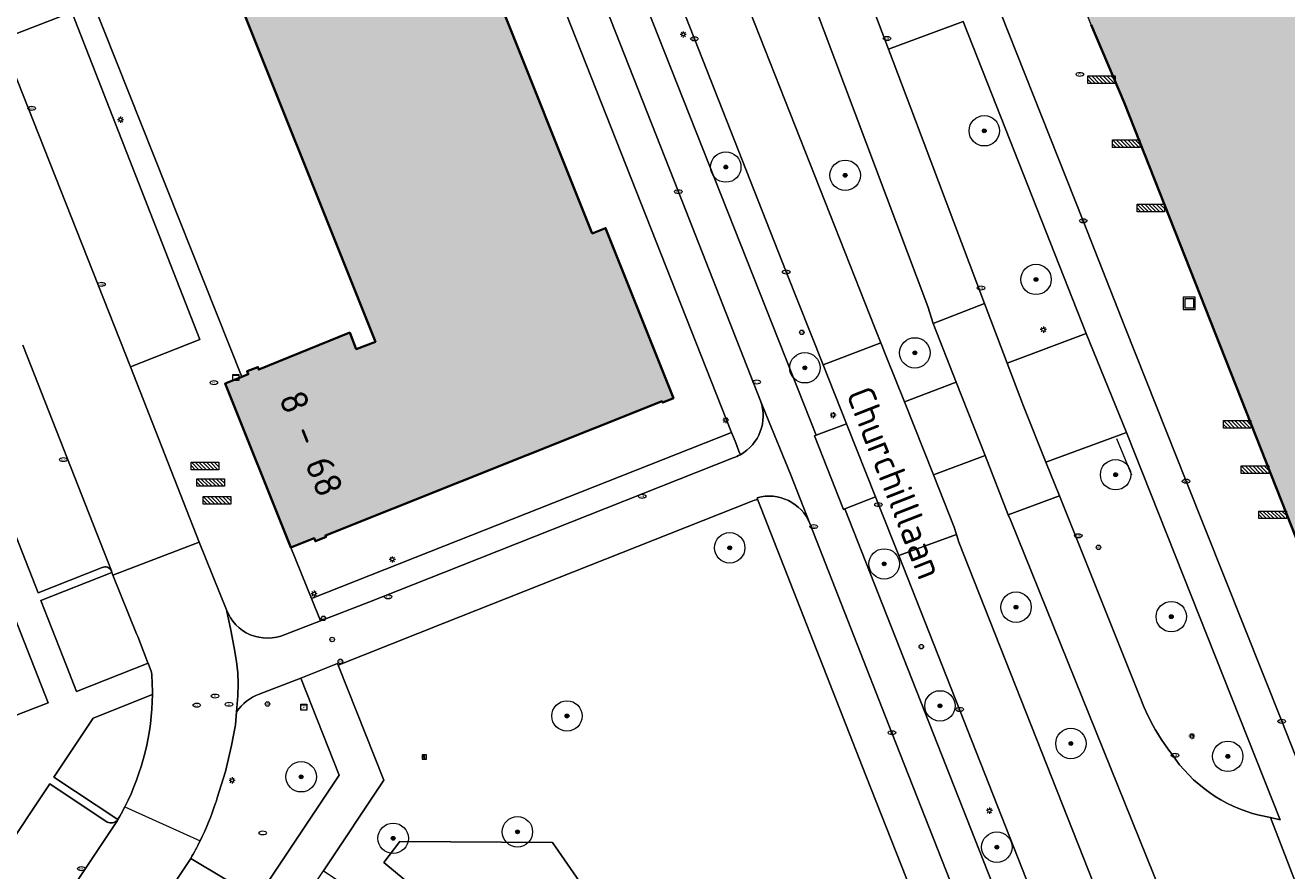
# Model space of a CAD drawing. Header units: metres. Extents: x 125349 to 128236, y 501602 to 503797.
# Tile 313 of 656: x 126472 to 126555, y 502399 to 502454. Entities that reach past the tile are written whole.
import ezdxf
from ezdxf.enums import TextEntityAlignment as Align

# ---------------------------------------------------------------- set-up
doc = ezdxf.new("R2010")
doc.units = ezdxf.units.M
doc.layers.get('0').update_dxf_attribs({"linetype": 'CONTINUOUS'})
for name, color, linetype, lineweight in [('B-WE-GR-BEPLANTING_CULTUUR_HEESTERS-GV', 90, 'CONTINUOUS', 18), ('B-WE-GR-BEPLANTING_CULTUUR_VASTE PLANTENVAK-GV', 90, 'CONTINUOUS', 18), ('B-WE-GR-BOOM-S-500', 90, 'CONTINUOUS', 18), ('B-WE-GR-GROENVOORZIENING-GV', 80, 'CONTINUOUS', 18), ('B-WE-IE-MEUBILAIR-S', 7, 'CONTINUOUS', 18), ('B-WE-IE-MEUBILAIR_WEGMEUBILAIR-S', 7, 'CONTINUOUS', 18), ('B-WE-IE-MEUBILAIR_WEGMEUBILAIR_AFVALBAK-S', 7, 'CONTINUOUS', 18), ('B-WE-IE-TERREINAFSCHEIDING_KUNSTMATIG_HEKWERK-G', 20, 'IE-TERREINAFSCHEIDING_KUNSTMATIG-SO', 18), ('B-WE-OG-BEBOUWING-GV', 7, 'CONTINUOUS', 35), ('B-WE-OG-BEBOUWING-T18', 10, 'CONTINUOUS', 18), ('B-WE-OG-TERREIN_BEGROEID-GV', 7, 'CONTINUOUS', 18), ('B-WE-OG-TERREIN_ERF-GV', 7, 'CONTINUOUS', 18), ('B-WE-OG-TOPOGRAFIE-T18', 10, 'CONTINUOUS', 18), ('B-WE-VH-GESLOTENVERHARDING_ASFALT-GV', 10, 'CONTINUOUS', 18), ('B-WE-VH-OPENVERHARDING-GV', 90, 'CONTINUOUS', 18), ('B-WE-VH-OPENVERHARDING_BETONSTRAATSTEEN-GV', 90, 'CONTINUOUS', 18), ('B-WE-VH-OPENVERHARDING_TEGEL-GV', 90, 'CONTINUOUS', 18)]:
    doc.layers.add(name, color=color, linetype=linetype, lineweight=lineweight)
doc.layers.add('B-WE-OG-BEBOUWING-V', color=7, linetype='CONTINUOUS', lineweight=18, true_color=0xcc646e)
doc.styles.add('NLCS-ISO', font='NLCS-ISO.ttf')
doc.styles.add('NLCS-ISO-M1000-T18', font='NLCS-ISO.ttf', dxfattribs={"height": 1.8})
doc.linetypes.add('IE-TERREINAFSCHEIDING_KUNSTMATIG-SO', pattern='A,4,[82,NLCS.SHX,S=0.75,R=90,X=0,Y=0],4,-2', length=10)

# ---------------------------------------------------------------- blocks, each defined once
blk = doc.blocks.new('SIE-WEG_AFVALBAK-SO')
at = {"color": 0, "linetype": 'ByBlock', "lineweight": 18}
for points in [[(-2, -2), (2, -2), (2, 2), (-2, 2)], [(-1.5, -1.5), (1.5, -1.5), (1.5, 1.5), (-1.5, 1.5)]]:
    blk.add_lwpolyline(points, close=True, dxfattribs=at)
blk = doc.blocks.new('SIE-MEUBILAIR_BORD_INFORMATIE-SO')
h = blk.add_hatch(color=256)
h.dxf.hatch_style = 1
h.paths.add_polyline_path([(0.13, 0.2), (-0.33, 0.2), (-0.33, 0.08), (-0.13, 0.08), (-0.13, -0.65), (0.13, -0.65)])
h = blk.add_hatch(color=256)
h.dxf.hatch_style = 1
edge = h.paths.add_edge_path()
edge.add_arc((0, 0.5), 0.149, 0, 360)
for points in [[(-0.75, -0.75), (0.75, -0.75), (0.75, 0.75), (-0.75, 0.75)], [(0.13, 0.2), (-0.33, 0.2), (-0.33, 0.08), (-0.13, 0.08), (-0.13, -0.65), (0.13, -0.65)]]:
    blk.add_lwpolyline(points, close=True)
blk.add_circle((0, 0.5), 0.149)
blk = doc.blocks.new('SIE-MEUBILAIR_KAST_GMS-SO')
for points in [[(-1, 1), (1, 1), (1, 0.84), (-1, 0.84)], [(-1, 0.76), (1, 0.76), (1, -1), (-1, -1)]]:
    blk.add_lwpolyline(points, close=True)
at = {"style": 'NLCS-ISO'}
blk.add_text('gms', height=0.75, dxfattribs=at).set_placement((0, 0), align=Align.MIDDLE_CENTER)
blk = doc.blocks.new('SIE-MEUBILAIR_KAST-SO')
for points in [[(-1, 1), (1, 1), (1, 0.84), (-1, 0.84)], [(-1, 0.76), (1, 0.76), (1, -1), (-1, -1)]]:
    blk.add_lwpolyline(points, close=True)
blk = doc.blocks.new('SIE-MEUBILAIR_PAAL_LICHTMAST-SO')
for points in [[(-0.62, 0), (-1, 0)], [(-0.71, 0.71), (-0.44, 0.44)], [(0, 1), (0, 0.62)], [(0.44, 0.44), (0.71, 0.71)], [(1, 0), (0.62, 0)], [(-0.71, -0.71), (-0.44, -0.44)], [(0, -0.62), (0, -1)], [(0.44, -0.44), (0.71, -0.71)]]:
    blk.add_lwpolyline(points)
blk.add_circle((0, 0), 0.5)
blk = doc.blocks.new('SIE-MEUBILAIR_PAAL_AFSLUITPAAL-SO')
blk.add_circle((0, 0), 0.75)
at = {"style": 'NLCS-ISO'}
blk.add_text('af', height=0.75, dxfattribs=at).set_placement((0, 0.05), align=Align.MIDDLE_CENTER)
blk = doc.blocks.new('SIE-MEUBILAIR_PAAL_VERKEERSBORD-SO')
blk.add_circle((0, 0), 0.75)
at = {"style": 'NLCS-ISO'}
blk.add_text('vb', height=0.75, dxfattribs=at).set_placement((0, 0.07), align=Align.MIDDLE_CENTER)
blk = doc.blocks.new('SIE-MEUBILAIR_PUT_KOLK-SO')
blk.add_ellipse((0, 0), major_axis=(1.25, 0), ratio=0.54)
at = {"style": 'NLCS-ISO'}
blk.add_text('klk', height=0.75, dxfattribs=at).set_placement((0.03, 0), align=Align.MIDDLE_CENTER)
blk = doc.blocks.new('SIE-MEUBILAIR_PUT-SO')
blk.add_ellipse((0, 0), major_axis=(1.25, 0), ratio=0.54)
blk = doc.blocks.new('SIE-MEUBILAIR_PUT_RIOOLPUT-SO')
blk.add_ellipse((0, 0), major_axis=(1.25, 0), ratio=0.54)
at = {"style": 'NLCS-ISO'}
blk.add_text('ri', height=0.75, dxfattribs=at).set_placement((-0.04, 0.07), align=Align.MIDDLE_CENTER)
blk = doc.blocks.new('SIE-WEG_FIETSREK-SO')
for p, q in [((-4.5, 1.25), (-2, -1.25)), ((-4.5, 0), (-3.25, -1.25)), ((-3.25, 1.25), (-0.75, -1.25)), ((-2, 1.25), (0.5, -1.25)), ((-0.75, 1.25), (1.75, -1.25)), ((0.5, 1.25), (3, -1.25)), ((1.76, 1.25), (4.26, -1.25)), ((3.01, 1.25), (4.5, -0.24)), ((4.26, 1.25), (4.5, 1.01))]:
    blk.add_line(p, q)
at = {"flags": 128}
blk.add_lwpolyline([(4.51, -1.25), (-4.51, -1.25), (-4.51, 1.25), (4.51, 1.25), (4.51, -1.25)], close=True, dxfattribs=at)
blk = doc.blocks.new('SGR-BOOM_01-SO')
at = {"linetype": 'ByBlock', "lineweight": 18}
h = blk.add_hatch(color=0, dxfattribs=at)
h.dxf.hatch_style = 1
edge = h.paths.add_edge_path()
edge.add_arc((0, 0), 0.25, 0, 360)
at = {"color": 0, "linetype": 'ByBlock', "lineweight": 18}
for radius in [2, 0.25]:
    blk.add_circle((0, 0), radius, dxfattribs=at)

msp = doc.modelspace()

# ---------------------------------------------------------------- hatches: boundary and pattern name
at = {"layer": 'B-WE-OG-BEBOUWING-V'}
for points in [[(126658.248, 502473.318), (126653.148, 502486.027), (126649.096, 502484.376), (126642.819, 502500), (126641.938, 502502.19), (126641.21, 502503.95), (126640.745, 502505.076), (126638.408, 502510.729), (126616.778, 502502.242), (126611.175, 502500), (126573.076, 502484.754), (126566.764, 502482.228), (126563.211, 502480.804), (126555.947, 502498.928), (126540.023, 502492.567), (126540.088, 502492.383), (126530.727, 502488.653), (126529.894, 502486.664), (126532.533, 502479.957), (126532.348, 502479.867), (126542.594, 502454.232), (126544.771, 502449.125), (126558.106, 502415.352), (126560.218, 502410.003), (126574.584, 502415.675), (126574.234, 502416.726), (126632.702, 502440.091), (126636.749, 502441.71), (126635.987, 502443.592), (126665.452, 502455.364), (126662.908, 502461.707), (126658.988, 502471.475)], [(126489.931, 502419.849), (126491.468, 502420.464), (126491.548, 502420.265), (126492.253, 502420.547), (126492.214, 502420.644), (126514.367, 502429.476), (126514.402, 502429.388), (126515.108, 502429.669), (126510.644, 502440.869), (126509.771, 502440.513), (126508.892, 502442.714), (126499.81, 502465.445), (126499.986, 502465.518), (126499.688, 502466.232), (126484.666, 502460.215), (126484.956, 502459.504), (126485.039, 502459.538), (126495.494, 502433.39), (126494.235, 502432.904), (126493.814, 502433.996), (126487.828, 502431.555), (126487.765, 502431.723), (126487.055, 502431.444), (126487.134, 502431.247), (126486.706, 502431.076), (126485.609, 502430.636)]]:
    msp.add_hatch(color=256, dxfattribs=at).paths.add_polyline_path(points)

# ---------------------------------------------------------------- linework, layer by layer
at = {"layer": 'B-WE-GR-BEPLANTING_CULTUUR_HEESTERS-GV', "flags": 128}
msp.add_lwpolyline([(126524.506, 502427.24), (126526.503, 502427.979), (126524.952, 502431.879), (126522.526, 502437.98), (126516.485, 502453.318), (126510.809, 502467.739), (126505.799, 502480.486), (126503.762, 502479.687)], close=True, dxfattribs=at)
for points in [[(126526.459, 502460.058), (126529.262, 502452.637), (126534.178, 502454.457)], [(126545.762, 502379.161), (126545.298, 502380.339), (126539.987, 502393.825), (126533.941, 502409.193), (126529.929, 502419.321), (126528.601, 502422.673), (126528.4, 502423.181), (126526.379, 502422.387)], [(126526.379, 502422.387), (126539.681, 502388.628)], [(126483.347, 502399.395), (126487.726, 502396.767), (126493.113, 502404.862), (126490.585, 502411.262)], [(126490.585, 502411.262), (126487.861, 502410.198)], [(126486.361, 502409.038), (126486.299, 502408.181), (126486.026, 502406.812), (126485.638, 502405.099), (126485.095, 502403.388)]]:
    msp.add_lwpolyline(points, dxfattribs=at)
at = {"layer": 'B-WE-GR-BEPLANTING_CULTUUR_HEESTERS-GV'}
for points in [[(126487.861, 502410.198, 0.162449), (126486.361, 502409.038)], [(126484.984, 502403.035, -0.035535), (126483.963, 502400.538)], [(126485.095, 502403.388, -0.003389), (126484.984, 502403.035)], [(126483.963, 502400.538, -0.017579), (126483.347, 502399.395)]]:
    msp.add_lwpolyline(points, format="xyb", dxfattribs=at)
at = {"layer": 'B-WE-GR-BEPLANTING_CULTUUR_VASTE PLANTENVAK-GV', "flags": 128}
msp.add_lwpolyline([(126542.274, 502433.938), (126536.061, 502449.684), (126534.178, 502454.457), (126529.262, 502452.637), (126531.032, 502447.95), (126535.585, 502435.895), (126537.065, 502431.975)], close=True, dxfattribs=at)
at = {"layer": 'B-WE-GR-GROENVOORZIENING-GV', "flags": 128}
for points in [[(126553.643, 502402.233), (126554.398, 502402.077), (126555.038, 502401.936), (126544.912, 502427.424), (126539.609, 502425.467), (126540.501, 502423.243)], [(126540.501, 502423.243), (126545.777, 502410.083)], [(126514.007, 502390.527), (126507.145, 502400.445), (126497.103, 502400.501), (126496.044, 502399.12), (126497.459, 502397.954)]]:
    msp.add_lwpolyline(points, dxfattribs=at)
at = {"layer": 'B-WE-GR-GROENVOORZIENING-GV'}
for points in [[(126545.777, 502410.083, 0.075272), (126547.871, 502406.288)], [(126547.871, 502406.288, 0.185913), (126553.643, 502402.233)]]:
    msp.add_lwpolyline(points, format="xyb", dxfattribs=at)
at = {"layer": 'B-WE-IE-TERREINAFSCHEIDING_KUNSTMATIG_HEKWERK-G', "flags": 128}
msp.add_lwpolyline([(126544.267, 502427.03), (126545.242, 502424.636)], dxfattribs=at)
at = {"layer": 'B-WE-OG-BEBOUWING-GV', "flags": 128}
for points in [[(126485.039, 502459.538), (126495.494, 502433.39), (126494.235, 502432.904), (126493.814, 502433.996), (126487.828, 502431.555), (126487.765, 502431.723), (126487.055, 502431.444), (126487.134, 502431.247), (126486.706, 502431.076), (126485.609, 502430.636), (126489.931, 502419.849), (126491.468, 502420.464), (126491.548, 502420.265), (126492.253, 502420.547), (126492.214, 502420.644), (126514.367, 502429.476), (126514.402, 502429.388), (126515.108, 502429.669), (126510.644, 502440.869), (126509.771, 502440.513), (126508.892, 502442.714), (126499.81, 502465.445)], [(126542.594, 502454.232), (126544.771, 502449.125), (126558.106, 502415.352), (126560.218, 502410.003), (126574.584, 502415.675), (126574.234, 502416.726), (126632.702, 502440.091), (126636.749, 502441.71), (126635.987, 502443.592), (126665.452, 502455.364)]]:
    msp.add_lwpolyline(points, dxfattribs=at)
at = {"layer": 'B-WE-OG-TERREIN_BEGROEID-GV', "flags": 128}
for points in [[(126509.604, 502481.824), (126528.35, 502434.296), (126528.754, 502433.311), (126529.135, 502432.381), (126530.305, 502429.43), (126533.719, 502430.72)], [(126533.719, 502430.72), (126532.195, 502434.599), (126531.853, 502435.696), (126522.278, 502461.12), (126521.995, 502462.007), (126521.4, 502463.913), (126520.871, 502465.846), (126519.603, 502470.693), (126518.098, 502476.5)], [(126520.225, 502422.878), (126500, 502414.865), (126493.055, 502412.114), (126496.056, 502404.545), (126492.073, 502398.572), (126496.087, 502395.912), (126497.459, 502397.954), (126496.044, 502399.12), (126497.103, 502400.501), (126507.145, 502400.445), (126514.007, 502390.527), (126518.103, 502390.648), (126524.836, 502390.24), (126527.247, 502388.927)], [(126527.247, 502388.927), (126531.425, 502395.558), (126527.778, 502404.853), (126527.34, 502405.97), (126520.649, 502423.024)], [(126480.822, 502410.174), (126476.928, 502408.63), (126474.331, 502404.746), (126478.556, 502401.947)], [(126478.556, 502401.947), (126478.681, 502402.163)]]:
    msp.add_lwpolyline(points, dxfattribs=at)
for points in [[(126537.142, 502422.009), (126535.611, 502425.905), (126532.212, 502424.62), (126533.57, 502421.194), (126533.73, 502420.707), (126533.896, 502420.204), (126549.551, 502380.534), (126553.305, 502382.017), (126537.279, 502421.66)], [(126478.162, 502418.207), (126473.474, 502416.353), (126475.166, 502412.061), (126475.834, 502410.366), (126480.538, 502412.245), (126480.535, 502412.252), (126479.86, 502413.983), (126479.784, 502414.173), (126478.232, 502418.034)]]:
    msp.add_lwpolyline(points, close=True, dxfattribs=at)
at = {"layer": 'B-WE-OG-TERREIN_BEGROEID-GV'}
for points in [[(126520.649, 502423.024, 0.009886), (126520.225, 502422.878)], [(126479.012, 502402.781, 0.11571), (126480.822, 502410.174)], [(126478.681, 502402.163, 0.011496), (126479.012, 502402.781)]]:
    msp.add_lwpolyline(points, format="xyb", dxfattribs=at)
at = {"layer": 'B-WE-OG-TERREIN_ERF-GV', "flags": 128}
for points in [[(126499.81, 502465.445), (126508.892, 502442.714), (126509.771, 502440.513), (126510.644, 502440.869), (126515.108, 502429.669), (126514.402, 502429.388), (126514.367, 502429.476), (126492.214, 502420.644), (126492.253, 502420.547), (126491.548, 502420.265), (126491.468, 502420.464), (126489.931, 502419.849), (126491.295, 502416.503), (126500, 502419.942), (126518.929, 502427.421), (126501.12, 502472.544)], [(126476.793, 502456.009), (126486.706, 502431.076), (126487.134, 502431.247), (126487.055, 502431.444), (126487.765, 502431.723), (126487.828, 502431.555), (126493.814, 502433.996), (126494.235, 502432.904), (126495.494, 502433.39), (126485.039, 502459.538)]]:
    msp.add_lwpolyline(points, dxfattribs=at)
msp.add_lwpolyline([(126462.065, 502432.914), (126464.043, 502427.927), (126465.83, 502423.419), (126466.207, 502423.568), (126466.299, 502423.335), (126468.169, 502418.59), (126468.261, 502418.356), (126467.898, 502418.202), (126469.674, 502413.701), (126471.64, 502408.72), (126473.969, 502409.633), (126464.462, 502433.766), (126464.43, 502433.847), (126464.336, 502433.81)], close=True, dxfattribs=at)
at = {"layer": 'B-WE-VH-GESLOTENVERHARDING_ASFALT-GV', "flags": 128}
for points in [[(126493.946, 502510.464), (126496.714, 502503.448), (126498.074, 502500), (126498.787, 502498.189), (126500, 502495.128), (126500.057, 502494.986), (126503.243, 502486.985), (126504.311, 502484.166), (126505.799, 502480.486), (126510.809, 502467.739), (126516.485, 502453.318), (126522.526, 502437.98), (126524.952, 502431.879), (126528.754, 502433.311), (126528.35, 502434.296), (126509.604, 502481.824), (126507.941, 502486.033), (126507.117, 502488.119), (126506.831, 502488.845), (126497.257, 502511.57)], [(126518.098, 502476.5), (126519.603, 502470.693), (126520.871, 502465.846), (126521.4, 502463.913), (126521.995, 502462.007), (126522.278, 502461.12), (126531.853, 502435.696), (126532.195, 502434.599), (126535.585, 502435.895), (126531.032, 502447.95), (126529.262, 502452.637)], [(126529.262, 502452.637), (126526.459, 502460.058)], [(126545.777, 502410.083), (126540.501, 502423.243), (126537.142, 502422.009), (126537.279, 502421.66), (126553.305, 502382.017), (126554.019, 502380.14), (126554.732, 502378.263)], [(126533.73, 502420.707), (126529.929, 502419.321), (126533.941, 502409.193), (126539.987, 502393.825), (126545.298, 502380.339), (126545.762, 502379.161)], [(126547.117, 502374.419), (126551.26, 502376.122), (126551.004, 502376.889), (126549.551, 502380.534), (126533.896, 502420.204), (126533.73, 502420.707)], [(126554.398, 502402.077), (126553.643, 502402.233)], [(126556.871, 502395.667), (126554.398, 502402.077)]]:
    msp.add_lwpolyline(points, dxfattribs=at)
for points in [[(126537.142, 502422.009), (126540.501, 502423.243), (126539.609, 502425.467), (126538.132, 502429.151), (126537.065, 502431.975), (126535.585, 502435.895), (126532.195, 502434.599), (126533.719, 502430.72), (126535.611, 502425.905)], [(126526.503, 502427.979), (126528.4, 502423.181), (126528.601, 502422.673), (126529.929, 502419.321), (126533.73, 502420.707), (126533.57, 502421.194), (126532.212, 502424.62), (126530.305, 502429.43), (126529.135, 502432.381), (126528.754, 502433.311), (126524.952, 502431.879)]]:
    msp.add_lwpolyline(points, close=True, dxfattribs=at)
at = {"layer": 'B-WE-VH-GESLOTENVERHARDING_ASFALT-GV'}
for points in [[(126547.871, 502406.288, -0.075272), (126545.777, 502410.083)], [(126553.643, 502402.233, -0.185913), (126547.871, 502406.288)]]:
    msp.add_lwpolyline(points, format="xyb", dxfattribs=at)
at = {"layer": 'B-WE-VH-OPENVERHARDING-GV', "flags": 128}
for points in [[(126500.758, 502487.03), (126500.852, 502487.085), (126500, 502489.238), (126498.04, 502494.189), (126495.74, 502500), (126494.695, 502502.641), (126492.055, 502509.046), (126491.955, 502509.02), (126490.869, 502508.542), (126489.782, 502508.064), (126493.067, 502500), (126493.595, 502498.698), (126500, 502482.394), (126500.908, 502480.083), (126508.328, 502461.3), (126515.432, 502443.256), (126520.841, 502429.496), (126520.842, 502429.494), (126521.201, 502428.581), (126522.813, 502424.666), (126524.087, 502421.419)], [(126520.842, 502429.494), (126520.841, 502429.496), (126515.432, 502443.256), (126508.328, 502461.3), (126500.908, 502480.083), (126500, 502482.394), (126493.595, 502498.698), (126493.067, 502500), (126489.782, 502508.064), (126488.585, 502507.566), (126487.388, 502507.067), (126487.853, 502505.952), (126490.217, 502500), (126500, 502475.364), (126501.12, 502472.544), (126518.929, 502427.421), (126519.057, 502427.101), (126519.206, 502426.728), (126519.42, 502426.192)], [(126524.252, 502489.6), (126524.932, 502486.664), (126525.164, 502485.675), (126526.034, 502482.858), (126528.624, 502475.281), (126532.781, 502464.756), (126542.073, 502441.342), (126544.859, 502434.268), (126548.838, 502424.211), (126555.137, 502408.411), (126557.231, 502403.129), (126562.172, 502405.057), (126560.218, 502410.003), (126558.106, 502415.352), (126544.771, 502449.125), (126542.594, 502454.232), (126532.348, 502479.867), (126532.533, 502479.957), (126529.894, 502486.664)], [(126567.091, 502378.254), (126565.564, 502382.106), (126563.949, 502386.181), (126559.981, 502396.19), (126557.231, 502403.129), (126555.137, 502408.411), (126548.838, 502424.211), (126544.859, 502434.268), (126542.073, 502441.342), (126532.781, 502464.756), (126528.624, 502475.281), (126526.034, 502482.858), (126525.164, 502485.675), (126524.932, 502486.664), (126524.252, 502489.6)], [(126526.379, 502422.387), (126526.297, 502422.355), (126524.386, 502427.196), (126524.506, 502427.24), (126503.762, 502479.687), (126503.664, 502479.649), (126502.427, 502482.786)], [(126534.178, 502454.457), (126536.061, 502449.684), (126542.274, 502433.938), (126544.912, 502427.424), (126555.038, 502401.936), (126554.398, 502402.077), (126556.871, 502395.667), (126557.284, 502396.315), (126561.64, 502385.363), (126563.245, 502381.214)], [(126519.514, 502425.956), (126519.42, 502426.192), (126519.206, 502426.728), (126519.057, 502427.101), (126518.929, 502427.421), (126500, 502419.942), (126491.295, 502416.503), (126491.895, 502415.031)], [(126519.42, 502426.192), (126519.514, 502425.956)], [(126491.895, 502415.031), (126495.071, 502416.261), (126500, 502418.211), (126519.045, 502425.745)], [(126520.614, 502423.118), (126520.649, 502423.024), (126527.34, 502405.97), (126527.778, 502404.853), (126531.425, 502395.558), (126531.969, 502394.169)], [(126539.681, 502388.628), (126526.379, 502422.387)], [(126524.087, 502421.419), (126529.488, 502407.658), (126536.62, 502389.491)], [(126537.376, 502387.562), (126536.62, 502389.491), (126529.488, 502407.658), (126524.087, 502421.419)]]:
    msp.add_lwpolyline(points, dxfattribs=at)
for points in [[(126542.274, 502433.938), (126537.065, 502431.975), (126538.132, 502429.151), (126539.609, 502425.467), (126544.912, 502427.424)], [(126524.506, 502427.24), (126524.386, 502427.196), (126526.297, 502422.355), (126526.379, 502422.387), (126528.4, 502423.181), (126526.503, 502427.979)], [(126484.836, 502392.422), (126483.572, 502390.523), (126485.746, 502389.09), (126491.291, 502397.391), (126492.073, 502398.572), (126496.056, 502404.545), (126493.055, 502412.114), (126493.015, 502412.211), (126490.585, 502411.262), (126493.113, 502404.862), (126487.726, 502396.767), (126487.715, 502396.75)], [(126480.565, 502395.202), (126481.198, 502394.79), (126484.836, 502392.422), (126487.715, 502396.75), (126487.726, 502396.767), (126483.347, 502399.395), (126482.213, 502397.675)]]:
    msp.add_lwpolyline(points, close=True, dxfattribs=at)
at = {"layer": 'B-WE-VH-OPENVERHARDING-GV'}
for points in [[(126519.514, 502425.956, 0.366266), (126520.842, 502429.494)], [(126519.045, 502425.745, 0.044419), (126519.514, 502425.956)], [(126524.087, 502421.419, 0.38392), (126520.614, 502423.118)]]:
    msp.add_lwpolyline(points, format="xyb", dxfattribs=at)
at = {"layer": 'B-WE-VH-OPENVERHARDING_BETONSTRAATSTEEN-GV', "flags": 128}
for points in [[(126472.295, 502433.164), (126478.123, 502418.316), (126478.162, 502418.207), (126478.232, 502418.034), (126483.911, 502420.198), (126479.384, 502431.727), (126470.865, 502453.275), (126470.414, 502454.45), (126467.933, 502460.685), (126467.617, 502461.479), (126467.464, 502461.894), (126459.861, 502481.146), (126459.286, 502482.527), (126451.682, 502501.722), (126451.527, 502502.122), (126450.395, 502504.942), (126449.728, 502506.709), (126438.379, 502535.358), (126438.325, 502535.495), (126438.064, 502536.159), (126432.508, 502533.81)], [(126478.123, 502418.316), (126472.295, 502433.164)], [(126467.783, 502430.928), (126473.313, 502416.87), (126477.514, 502418.532)], [(126485.095, 502403.388), (126485.638, 502405.099), (126486.026, 502406.812), (126486.299, 502408.181), (126486.361, 502409.038), (126486.438, 502410.088), (126486.463, 502410.871), (126486.438, 502411.596), (126486.356, 502412.354), (126486.21, 502413.237), (126485.976, 502414.402), (126485.704, 502415.751), (126483.911, 502420.198), (126478.232, 502418.034), (126479.784, 502414.173), (126479.86, 502413.983), (126480.535, 502412.252), (126480.538, 502412.245)], [(126480.538, 502412.245), (126480.771, 502411.645)], [(126474.078, 502404.291), (126464.34, 502389.692), (126468.139, 502387.168)], [(126477.839, 502401.78), (126474.078, 502404.291)], [(126478.681, 502402.163), (126478.556, 502401.947), (126478.521, 502401.888), (126468.305, 502386.571), (126468.272, 502386.518), (126468.219, 502386.433), (126465.907, 502382.979), (126460.864, 502375.414), (126457.236, 502369.987), (126461.742, 502366.983), (126468.317, 502376.836), (126473.728, 502384.942)], [(126479.012, 502402.781), (126483.963, 502400.538)], [(126468.305, 502386.571), (126478.521, 502401.888)], [(126473.728, 502384.942), (126474.977, 502386.814), (126480.565, 502395.202), (126482.213, 502397.675), (126483.347, 502399.395)]]:
    msp.add_lwpolyline(points, dxfattribs=at)
msp.add_lwpolyline([(126479.384, 502431.727), (126483.947, 502433.533), (126475.517, 502455.077), (126470.865, 502453.275)], close=True, dxfattribs=at)
at = {"layer": 'B-WE-VH-OPENVERHARDING_BETONSTRAATSTEEN-GV'}
for points in [[(126477.514, 502418.532, -0.403811), (126478.123, 502418.316)], [(126480.771, 502411.645, -0.02243), (126480.822, 502410.174)], [(126480.822, 502410.174, -0.11571), (126479.012, 502402.781)], [(126483.963, 502400.538, 0.035535), (126484.984, 502403.035)], [(126484.984, 502403.035, 0.003389), (126485.095, 502403.388)], [(126479.012, 502402.781, -0.011496), (126478.681, 502402.163)], [(126478.521, 502401.888, -0.290469), (126477.839, 502401.78)], [(126483.347, 502399.395, 0.017579), (126483.963, 502400.538)]]:
    msp.add_lwpolyline(points, format="xyb", dxfattribs=at)
at = {"layer": 'B-WE-VH-OPENVERHARDING_TEGEL-GV', "flags": 128}
for points in [[(126489.931, 502419.849), (126485.609, 502430.636), (126486.706, 502431.076), (126476.793, 502456.009), (126477.054, 502456.091), (126475.393, 502460.209), (126475.61, 502460.295), (126452.957, 502517.587), (126452.195, 502519.586), (126453.848, 502520.201), (126450.802, 502528.049), (126449.041, 502527.291), (126446.09, 502534.679), (126447.673, 502543.186), (126446.642, 502543.381)], [(126470.414, 502454.45), (126470.865, 502453.275), (126475.517, 502455.077), (126483.947, 502433.533), (126479.384, 502431.727), (126483.911, 502420.198), (126485.704, 502415.751), (126485.959, 502415.232), (126486.126, 502414.991), (126486.318, 502414.766), (126486.529, 502414.562), (126486.758, 502414.382), (126487.002, 502414.229), (126487.26, 502414.105), (126487.535, 502414.008), (126487.822, 502413.94), (126488.117, 502413.899), (126488.415, 502413.887), (126488.712, 502413.902), (126489.004, 502413.947), (126489.286, 502414.02), (126491.895, 502415.031), (126491.295, 502416.503), (126489.931, 502419.849)], [(126477.514, 502418.532), (126473.313, 502416.87), (126467.783, 502430.928), (126466.324, 502434.496), (126466.279, 502434.591), (126464.43, 502433.847), (126464.462, 502433.766), (126473.969, 502409.633), (126471.64, 502408.72), (126464.21, 502405.806), (126454.186, 502401.825)], [(126524.087, 502421.419), (126522.813, 502424.666), (126521.201, 502428.581), (126520.842, 502429.494)], [(126519.045, 502425.745), (126500, 502418.211), (126495.071, 502416.261), (126491.895, 502415.031), (126489.286, 502414.02), (126489.004, 502413.947), (126488.712, 502413.902), (126488.415, 502413.887), (126488.117, 502413.899), (126487.822, 502413.94), (126487.535, 502414.008), (126487.26, 502414.105), (126487.002, 502414.229), (126486.758, 502414.382), (126486.529, 502414.562), (126486.318, 502414.766), (126486.126, 502414.991), (126485.959, 502415.232), (126485.704, 502415.751), (126485.976, 502414.402), (126486.21, 502413.237), (126486.356, 502412.354), (126486.438, 502411.596), (126486.463, 502410.871), (126486.438, 502410.088), (126486.361, 502409.038)], [(126487.861, 502410.198), (126490.585, 502411.262), (126493.015, 502412.211), (126493.055, 502412.114), (126500, 502414.865), (126520.225, 502422.878)], [(126520.649, 502423.024), (126520.614, 502423.118)], [(126480.771, 502411.645), (126480.538, 502412.245), (126475.834, 502410.366), (126475.166, 502412.061), (126473.474, 502416.353), (126478.162, 502418.207), (126478.123, 502418.316)], [(126478.521, 502401.888), (126478.556, 502401.947), (126474.331, 502404.746), (126476.928, 502408.63), (126480.822, 502410.174)], [(126468.139, 502387.168), (126464.34, 502389.692), (126474.078, 502404.291), (126477.839, 502401.78)]]:
    msp.add_lwpolyline(points, dxfattribs=at)
msp.add_lwpolyline([(126535.611, 502425.905), (126533.719, 502430.72), (126530.305, 502429.43), (126532.212, 502424.62)], close=True, dxfattribs=at)
at = {"layer": 'B-WE-VH-OPENVERHARDING_TEGEL-GV'}
for points in [[(126520.842, 502429.494, -0.366266), (126519.514, 502425.956)], [(126519.514, 502425.956, -0.044419), (126519.045, 502425.745)], [(126520.225, 502422.878, -0.009886), (126520.649, 502423.024)], [(126520.614, 502423.118, -0.38392), (126524.087, 502421.419)], [(126478.123, 502418.316, 0.403811), (126477.514, 502418.532)], [(126480.822, 502410.174, 0.02243), (126480.771, 502411.645)], [(126486.361, 502409.038, -0.162449), (126487.861, 502410.198)], [(126477.839, 502401.78, 0.290469), (126478.521, 502401.888)]]:
    msp.add_lwpolyline(points, format="xyb", dxfattribs=at)

# ---------------------------------------------------------------- block references
at = {"layer": 'B-WE-GR-BOOM-S-500', "xscale": 0.5, "yscale": 0.5, "zscale": 0.5}
for p in [(126535.564, 502447.269), (126518.554, 502444.881), (126526.41, 502444.339), (126538.965, 502437.488), (126530.993, 502432.656), (126523.757, 502431.674), (126544.202, 502424.639), (126518.811, 502419.829), (126528.976, 502418.769), (126537.649, 502415.922), (126547.867, 502415.298), (126532.644, 502409.428), (126508.104, 502408.765), (126541.262, 502406.952), (126551.583, 502406.108), (126490.613, 502404.762), (126504.844, 502401.141), (126496.666, 502400.714), (126536.389, 502400.133)]:
    msp.add_blockref('SGR-BOOM_01-SO', p, dxfattribs=at)
at = {"layer": 'B-WE-IE-MEUBILAIR-S', "xscale": 0.2, "yscale": 0.2, "zscale": 0.2}
for name, p in [('SIE-MEUBILAIR_PAAL_LICHTMAST-SO', (126515.755, 502453.607)), ('SIE-MEUBILAIR_PUT_KOLK-SO', (126516.485, 502453.318)), ('SIE-MEUBILAIR_PUT_KOLK-SO', (126529.164, 502453.34)), ('SIE-MEUBILAIR_PUT_RIOOLPUT-SO', (126541.849, 502450.98)), ('SIE-MEUBILAIR_PUT_KOLK-SO', (126472.887, 502448.746)), ('SIE-MEUBILAIR_PAAL_LICHTMAST-SO', (126478.728, 502448)), ('SIE-MEUBILAIR_PUT_KOLK-SO', (126515.432, 502443.256)), ('SIE-MEUBILAIR_PUT_KOLK-SO', (126542.073, 502441.342)), ('SIE-MEUBILAIR_PUT_KOLK-SO', (126522.526, 502437.98)), ('SIE-MEUBILAIR_PUT_KOLK-SO', (126477.477, 502437.163)), ('SIE-MEUBILAIR_PUT_KOLK-SO', (126535.354, 502436.925)), ('SIE-MEUBILAIR_PAAL_VERKEERSBORD-SO', (126523.557, 502434.006)), ('SIE-MEUBILAIR_PAAL_LICHTMAST-SO', (126539.449, 502434.184)), ('SIE-MEUBILAIR_KAST-SO', (126486.315, 502431.031)), ('SIE-MEUBILAIR_PUT_RIOOLPUT-SO', (126484.869, 502430.698)), ('SIE-MEUBILAIR_PUT_KOLK-SO', (126520.584, 502430.738)), ('SIE-MEUBILAIR_PAAL_LICHTMAST-SO', (126525.611, 502428.565)), ('SIE-MEUBILAIR_PAAL_LICHTMAST-SO', (126518.549, 502428.235)), ('SIE-MEUBILAIR_PUT_KOLK-SO', (126474.965, 502425.633)), ('SIE-MEUBILAIR_PUT_KOLK-SO', (126548.838, 502424.211)), ('SIE-MEUBILAIR_PUT_KOLK-SO', (126513.052, 502423.218)), ('SIE-MEUBILAIR_PUT_KOLK-SO', (126528.601, 502422.673)), ('SIE-MEUBILAIR_PUT_KOLK-SO', (126524.338, 502421.225)), ('SIE-MEUBILAIR_PUT_KOLK-SO', (126541.744, 502420.62)), ('SIE-MEUBILAIR_PAAL_VERKEERSBORD-SO', (126543.074, 502419.859)), ('SIE-MEUBILAIR_PAAL_LICHTMAST-SO', (126496.611, 502419.067)), ('SIE-MEUBILAIR_PAAL_LICHTMAST-SO', (126491.466, 502416.81)), ('SIE-MEUBILAIR_PUT_KOLK-SO', (126496.329, 502416.606)), ('SIE-MEUBILAIR_PAAL_AFSLUITPAAL-SO', (126492.081, 502415.188)), ('SIE-MEUBILAIR_PAAL_AFSLUITPAAL-SO', (126492.651, 502413.797)), ('SIE-MEUBILAIR_PAAL_VERKEERSBORD-SO', (126531.42, 502413.326)), ('SIE-MEUBILAIR_PAAL_AFSLUITPAAL-SO', (126493.196, 502412.354)), ('SIE-MEUBILAIR_PUT_RIOOLPUT-SO', (126483.748, 502409.474)), ('SIE-MEUBILAIR_PUT_RIOOLPUT-SO', (126484.951, 502410.074)), ('SIE-MEUBILAIR_PUT_RIOOLPUT-SO', (126485.865, 502409.533)), ('SIE-MEUBILAIR_PAAL_VERKEERSBORD-SO', (126488.4, 502409.548)), ('SIE-MEUBILAIR_KAST_GMS-SO', (126490.793, 502409.351)), ('SIE-MEUBILAIR_PUT_KOLK-SO', (126533.941, 502409.193)), ('SIE-MEUBILAIR_PUT_KOLK-SO', (126555.137, 502408.411)), ('SIE-MEUBILAIR_PUT_KOLK-SO', (126529.488, 502407.658)), ('SIE-MEUBILAIR_PAAL_LICHTMAST-SO', (126549.223, 502407.437)), ('SIE-MEUBILAIR_BORD_INFORMATIE-SO', (126498.715, 502406.065)), ('SIE-MEUBILAIR_PUT_KOLK-SO', (126548.117, 502406.178)), ('SIE-MEUBILAIR_PAAL_LICHTMAST-SO', (126486.07, 502404.528)), ('SIE-MEUBILAIR_PAAL_LICHTMAST-SO', (126535.898, 502402.533)), ('SIE-MEUBILAIR_PUT-SO', (126488.086, 502401.069)), ('SIE-MEUBILAIR_PUT_KOLK-SO', (126476.153, 502398.719))]:
    msp.add_blockref(name, p, dxfattribs=at)
at = {"layer": 'B-WE-IE-MEUBILAIR_WEGMEUBILAIR-S', "xscale": 0.2, "yscale": 0.2, "zscale": 0.2}
for p in [(126543.278, 502450.637), (126544.898, 502446.415), (126546.517, 502442.193), (126552.206, 502427.95), (126484.288, 502425.213), (126553.372, 502424.975), (126484.661, 502424.124), (126485.075, 502422.961), (126554.538, 502421.999)]:
    msp.add_blockref('SIE-WEG_FIETSREK-SO', p, dxfattribs=at)
at = {"layer": 'B-WE-IE-MEUBILAIR_WEGMEUBILAIR_AFVALBAK-S', "xscale": 0.2, "yscale": 0.2, "zscale": 0.2}
msp.add_blockref('SIE-WEG_AFVALBAK-SO', (126549.048, 502435.914), dxfattribs=at)

# ---------------------------------------------------------------- texts
at = {"layer": 'B-WE-OG-BEBOUWING-T18', "style": 'NLCS-ISO-M1000-T18'}
msp.add_text('8 - 68', height=1.8, rotation=291.8, dxfattribs=at).set_placement((126491.278, 502426.681), align=Align.MIDDLE)
at = {"layer": 'B-WE-OG-TOPOGRAFIE-T18', "style": 'NLCS-ISO-M1000-T18'}
msp.add_text('Churchilllaan', height=1.8, rotation=291.4, dxfattribs=at).set_placement((126529.712, 502424.11), align=Align.MIDDLE)

doc.saveas('drawing.dxf')
